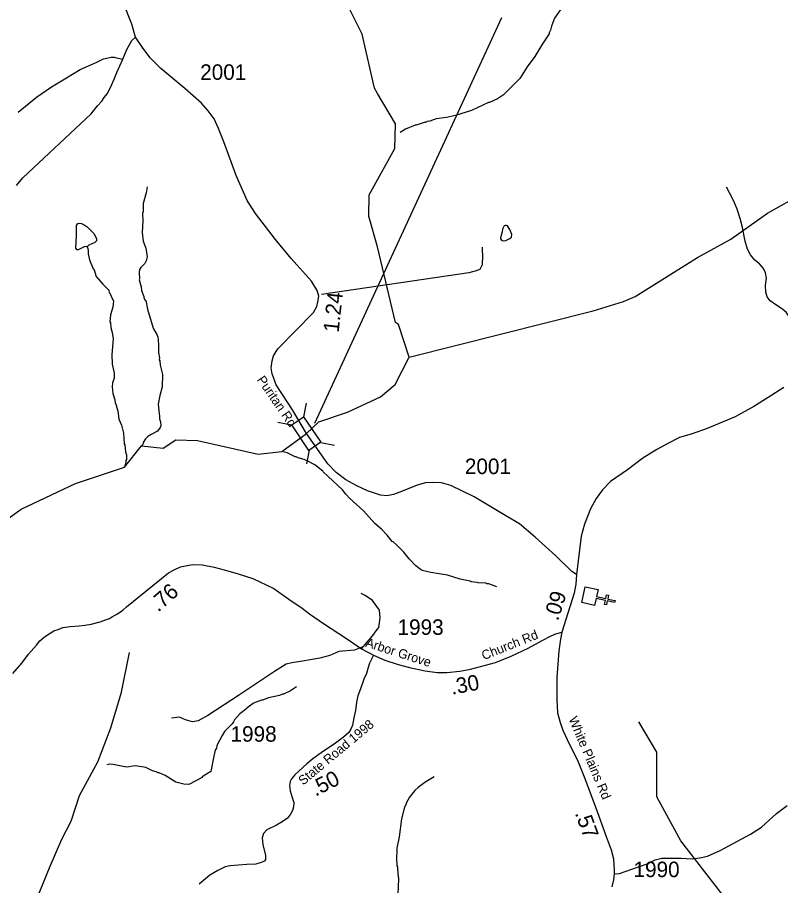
# Model space of a CAD drawing. Extents: x 1248224 to 1454986, y 825081 to 985870.
# Drawn here: x 1405202 to 1411354, y 904029 to 911027 of the extents above; entities that cross this region are included whole.
import ezdxf

# ---------------------------------------------------------------- set-up
doc = ezdxf.new("R2010")
doc.units = 0
for name, color, linetype in [('Exist Cultural Church CELL', 7, 'Continuous'), ('Exist Hydrographic Creek Single Shore', 7, 'Continuous'), ('Exist Hydrographic Misc Water Feature', 7, 'Continuous'), ('Exist Road Non-System Type 51', 7, 'Continuous'), ('Exist Road Secondary Mileage Hundredths English Label', 7, 'Continuous'), ('Exist Road Secondary Structure Standard Bridge CELL', 7, 'Continuous'), ('Exist Road Secondary Structure Standard Bridge Number Label', 7, 'Continuous'), ('Exist Road Secondary Type 41 Attributed', 7, 'Continuous'), ('Exist Road Secondary Type 51 Attributed', 7, 'Continuous'), ('Exist Road Secondary Type 51 Label', 7, 'Continuous'), ('Exist Road Secondary Type 51 Number Label', 7, 'Continuous')]:
    doc.layers.add(name, color=color, linetype=linetype)

msp = doc.modelspace()

# ---------------------------------------------------------------- linework, layer by layer
at = {"layer": 'Exist Cultural Church CELL'}
msp.add_lwpolyline([(1409882.8, 906414.7), (1409870.5, 906359.1), (1409944.8, 906342.4), (1409951.8, 906373.6), (1409967.4, 906370.1), (1409960.3, 906338.9), (1410019, 906325.7), (1410015.5, 906310.1), (1409956.8, 906323.3), (1409949.8, 906292), (1409934.2, 906295.5), (1409941.2, 906326.8), (1409867, 906343.4), (1409854.2, 906287.2), (1409750.3, 906310.5), (1409779, 906438)], close=True, dxfattribs=at)
at = {"layer": 'Exist Hydrographic Creek Single Shore'}
for points in [[(1410180.2, 908777.5), (1410683.2, 909092.5), (1410953.2, 909238.1), (1411249.2, 909448.7), (1411535.3, 909610.4)], [(1408360.1, 908288.9), (1409844.3, 908661.2), (1410087.8, 908736.1), (1410180.2, 908777.5)], [(1407532.7, 907674), (1407631.4, 907767.5), (1407862.8, 907843.5), (1408129.2, 907968.6), (1408247.2, 908067.9), (1408360.1, 908288.9)], [(1403585.1, 906479.1), (1403638.3, 906528.3), (1403672.4, 906590.5), (1403730.6, 906629.7), (1403733.6, 906673.9), (1403712.5, 906694.9), (1403729.6, 906713), (1403796.8, 906721), (1403891.1, 906721), (1403966.1, 906670.3), (1404065, 906612.5), (1404307.1, 906623.9), (1404878.1, 906809.5), (1405233.1, 907061.7), (1405671.1, 907269.6), (1406065.5, 907401.1), (1406203, 907572.8), (1406377.1, 907554.1), (1406479.1, 907621), (1406654.1, 907617.5), (1407143.2, 907505.8), (1407333, 907529), (1407532.7, 907674)]]:
    msp.add_lwpolyline(points, dxfattribs=at)
at = {"layer": 'Exist Hydrographic Misc Water Feature'}
for points in [[(1408105.5, 910411.9), (1408080.1, 910454.7), (1407981.1, 910890.1), (1407885.1, 911085.7), (1407697.1, 911279.9), (1407709.1, 911447.1), (1407884.1, 911834.3), (1407922.2, 912050.1), (1407926.2, 912650.8), (1407896.1, 912845.2), (1407916.1, 912992.6), (1408132.1, 913365.8), (1408320.2, 913578.6), (1408358.9, 913810.7)], [(1409620.7, 911145.8), (1409531, 911020.4), (1409506.6, 910956.4), (1409500, 910924.6), (1409487.5, 910900.8), (1409487.2, 910892.8), (1409429.3, 910806.2), (1409373.2, 910711.5), (1409311.5, 910628.9), (1409251.4, 910534.3), (1409120.5, 910403.3), (1409071.8, 910370.4), (1409007.1, 910339.8), (1408999.1, 910340), (1408861.7, 910275), (1408734.5, 910236.2), (1408660.5, 910219.5), (1408576.3, 910209.4), (1408527.8, 910190.5), (1408503.8, 910187), (1408487.6, 910179.3), (1408479.6, 910179.6), (1408415.1, 910157), (1408407.1, 910157.2), (1408330.4, 910124.9), (1408287.5, 910099.9)], [(1408036.3, 909414.2), (1408034.2, 909421.6), (1408037.2, 909595.5), (1408245.2, 909968.9), (1408249.2, 910169), (1408105.5, 910411.9)], [(1406248, 909661.1), (1406239, 909613.3), (1406215.1, 909525.9), (1406215.7, 909462), (1406211.4, 909446.1), (1406212.1, 909386.1), (1406207, 909293.9), (1406214.9, 909222.2), (1406237.3, 909165.7), (1406247.8, 909097.5), (1406239.1, 909065.7), (1406228.6, 909041.9), (1406196, 909010.7), (1406185.6, 908994.9), (1406183, 908971), (1406185.9, 908918.9), (1406183.8, 908911), (1406198.5, 908854.7), (1406201.9, 908826.6), (1406220.9, 908778.2), (1406220.7, 908770.2), (1406232.1, 908746), (1406236.1, 908745.9), (1406251, 908673.7), (1406295.3, 908520.8), (1406299.6, 908517.5), (1406328, 908464.1), (1406333.6, 908448), (1406337.3, 908431.9), (1406340.2, 908379.9), (1406339.1, 908325.9), (1406346.2, 908283.7), (1406345.7, 908267.9), (1406349.6, 908259.8), (1406352.8, 908223.7), (1406371.2, 908147.3), (1406369, 908049.5), (1406351.5, 907979.9), (1406338, 907908.2), (1406344.3, 907830.1), (1406348, 907816), (1406347.4, 907792), (1406354.9, 907767.9), (1406358.3, 907735.8), (1406353.8, 907720), (1406331.2, 907690.5), (1406274.6, 907661.7), (1406250.3, 907646.3), (1406233.9, 907630.7), (1406215.2, 907599.1), (1406212.9, 907583.2), (1406203, 907572.8)], [(1405763.5, 909178.1), (1405757.6, 909180.2), (1405741.5, 909176.6), (1405693, 909153.7), (1405685, 909153.9), (1405673.3, 909166.1), (1405677.4, 909265.9), (1405677.3, 909349.9), (1405687.5, 909363.7), (1405697.6, 909367.4), (1405717.6, 909365), (1405741.4, 909354.5), (1405765, 909338), (1405819.8, 909280.8), (1405839, 909242.4), (1405838.6, 909226.5), (1405826.2, 909212.7), (1405777.9, 909191.8), (1405763.5, 909178.1)], [(1408360.1, 908288.9), (1408274.1, 908550), (1408250.1, 908566.9), (1408104.1, 909177.3), (1408036.3, 909414.2)], [(1409107.6, 909227.8), (1409123, 909226), (1409139.1, 909229.5), (1409171.4, 909244.8), (1409185.6, 909256.5), (1409188.1, 909276.5), (1409171, 909316.8), (1409151.6, 909347.2), (1409145.6, 909349.3), (1409133.6, 909349.6), (1409125.5, 909345.8), (1409111, 909320.2), (1409108.5, 909298.2), (1409095.5, 909250.6), (1409095.3, 909242.6), (1409107.6, 909227.8)], [(1405763.5, 909178.1), (1405769.2, 909164), (1405772.7, 909143.9), (1405772.3, 909122), (1405783.2, 909071.8), (1405813.6, 908999.1), (1405817.6, 908999.1), (1405836.3, 908938.7), (1405890.2, 908877.1), (1405941.8, 908824.4), (1405940.4, 908819.5), (1405976, 908739.7), (1405970.9, 908691.8), (1405953.6, 908628.2), (1405948.4, 908572.4), (1405952.1, 908564.4), (1405955.4, 908528.3), (1405966.5, 908488.1), (1405973.4, 908435.9), (1405962.6, 908308.2), (1405965, 908232.3), (1405983.4, 908159.9), (1405982.5, 908119.9), (1405969.7, 908080.2), (1405965, 908048.3), (1405971.8, 907996.3), (1405986.7, 907944), (1405990.2, 907919.9), (1406001.7, 907895.6), (1406001.5, 907887.7), (1406012.7, 907855.4), (1406019.7, 907787.3), (1406042.3, 907738.8), (1406056.8, 907674.5), (1406063, 907590.5), (1406066.9, 907582.4), (1406073.6, 907526.3), (1406081.1, 907502.1), (1406080.2, 907462.2), (1406076.1, 907454.2), (1406075.7, 907438.3), (1406065.5, 907401.1)], [(1409066.3, 906436.8), (1409002.8, 906462.3), (1408986.8, 906462.6), (1408978.9, 906466.8), (1408914.9, 906468.2), (1408907.1, 906472.3), (1408859.2, 906477.4), (1408851.2, 906481.5), (1408771.6, 906499.4), (1408668.3, 906531.6), (1408534.7, 906552.5), (1408465.1, 906570), (1408449.3, 906578.4), (1408413.9, 906605.2), (1408359.1, 906662.3), (1408316.2, 906715.3), (1408261.4, 906772.4), (1408230.1, 906801.1), (1408222.2, 906803.3), (1408182.6, 906853.3), (1408136.3, 906901.1), (1408084.3, 906948.5), (1407991.5, 907050.3), (1407877.7, 907150.6), (1407848.4, 907183.3), (1407823.1, 907219.8), (1407666.3, 907363.2), (1407664, 907368.9), (1407599.5, 907420.7), (1407544.2, 907449.9), (1407512.4, 907462.5), (1407464.7, 907475.6), (1407448.8, 907483.9), (1407440.8, 907484.1), (1407377.6, 907517.5), (1407333, 907529)], [(1405109.2, 903281.5), (1405160.1, 903449.3), (1405357.6, 903923.7), (1405467.6, 904186.6), (1405560.1, 904402.7), (1405636, 904549.7), (1405704, 904755.2), (1405850.7, 905027.8), (1405955.4, 905301.4), (1406039.9, 905586.9), (1406106.1, 905907.4)], [(1407452.5, 905631), (1407403.8, 905598.1), (1407347.2, 905571.3), (1407339.2, 905571.5), (1407315, 905560), (1407226.5, 905542), (1407178.2, 905523.1), (1407170.2, 905523.2), (1407105.7, 905500.7), (1407103.2, 905496.5), (1407052.9, 905461.9), (1407050.3, 905456.4), (1406996.2, 905412.5), (1406950.7, 905364.2), (1406944.4, 905348.3), (1406932, 905332.6), (1406872.6, 905270), (1406851.9, 905238.5), (1406810.2, 905159.5), (1406805.7, 905135.6), (1406797.4, 905119.8), (1406784.4, 905072.1), (1406761.6, 904948.7), (1406692.7, 904906.2), (1406690.2, 904900.7), (1406583.4, 904844.6), (1406543.4, 904845.5), (1406479.7, 904863), (1406392.9, 904916.8), (1406345.3, 904937.8), (1406337.3, 904938), (1406321.6, 904946.3), (1406289.8, 904955), (1406238.3, 904980.1), (1406154.5, 904994), (1406082.4, 904983.6), (1405974.8, 905006), (1405942.8, 905006.7), (1405922.7, 905003.1)], [(1411363.2, 901623.2), (1411278.2, 901976.1), (1411311.3, 903236.1), (1411248.3, 903437.6), (1411111.2, 903663.7), (1410550.2, 904390.6), (1410356.2, 904745.9), (1410355.2, 905103.7), (1410210.2, 905349.5)], [(1408560.9, 904906.9), (1408494.1, 904866.4), (1408435.1, 904823.8), (1408404.5, 904796.4), (1408361.3, 904741.5), (1408336.3, 904694), (1408336.1, 904686), (1408323.6, 904662.3), (1408297.5, 904567), (1408279.3, 904422.1), (1408260.4, 904332), (1408258.2, 904228), (1408261.8, 904212), (1408261.2, 904188), (1408265.1, 904179.9), (1408267.8, 904119.9), (1408271.6, 904111.9), (1408274.9, 904079.8), (1408268.4, 903964)]]:
    msp.add_lwpolyline(points, dxfattribs=at)
at = {"layer": 'Exist Road Non-System Type 51'}
for points in [[(1405209.5, 910263.8), (1405356.1, 910384.7), (1405475.8, 910466.4), (1405583.4, 910532.3), (1405706.9, 910605.6), (1405842.3, 910666.9), (1405896.8, 910691.8), (1405933, 910700.9), (1405957.1, 910706.4), (1405981.2, 910706), (1406001.1, 910701.6), (1406051.5, 910691)], [(1411563.1, 908176.5), (1411435.5, 908593.1), (1411420.1, 908619.5), (1411398.7, 908651.7), (1411361.3, 908680.5), (1411315.6, 908709.4), (1411270.2, 908742.4), (1411244.9, 908774.9), (1411235.6, 908811.1), (1411232.7, 908865.2), (1411239.9, 908925.1), (1411230.7, 908967.3), (1411215.4, 909001.6), (1411184, 909040.3), (1411146.6, 909071.1), (1411111.4, 909111.8), (1411086.3, 909158.1), (1411067.6, 909222.5), (1411045.8, 909333), (1411029, 909405.4), (1411004.5, 909480), (1410975.8, 909544.6), (1410940.9, 909611.3), (1410917.9, 909657.8)], [(1408947.3, 909173.6), (1408951.5, 909083.4), (1408948.9, 909053.5), (1408948.4, 909031.5), (1408940.1, 909015.6), (1408929.7, 908995.8), (1408913.5, 908988.1), (1408891.4, 908980.6), (1408869.2, 908975), (1408841.1, 908967.6), (1407654.6, 908794.1)], [(1407975.1, 905937.2), (1408065.7, 906043.8), (1408102.9, 906093.1), (1408115.1, 906110.1), (1408119.8, 906146), (1408126.9, 906189.9), (1408119.8, 906249.6), (1408065.5, 906327.6), (1408006.2, 906367.4), (1407973.5, 906383.8)], [(1407985.1, 905954.8), (1407918.7, 905927.4), (1407793.6, 905915.7), (1407719.3, 905884.4), (1407641.1, 905860.9), (1407562.9, 905849.2), (1407500.4, 905837.4), (1407414.4, 905825.7), (1407367.5, 905813.9), (1407273.6, 905755.3), (1406992.2, 905567.5), (1406738.1, 905399.3), (1406659.9, 905356.2), (1406613, 905348.4), (1406558.3, 905364.1), (1406507.5, 905387.5), (1406444.9, 905379.7)], [(1410012.9, 904123.4), (1410055.3, 904127.9), (1410209.3, 904181.5), (1410285.2, 904208.3), (1410343.2, 904237.3), (1410396.8, 904250.7), (1410466, 904250.7), (1410550.8, 904250.7), (1410640.1, 904246.2), (1410702.6, 904252.9), (1410765.1, 904266.3), (1410867.7, 904313.2), (1411111, 904442.8), (1411200.3, 904500.9), (1411320.8, 904610.3), (1411407.9, 904675.1)]]:
    msp.add_lwpolyline(points, dxfattribs=at)
at = {"layer": 'Exist Road Secondary Structure Standard Bridge CELL'}
for p, q in [((1407530.6, 907918.5), (1407508.9, 907807.4)), ((1407301.8, 907764.3), (1407412.9, 907742.7)), ((1407647, 907601.6), (1407758.1, 907579.9)), ((1407553.2, 907538.3), (1407531.5, 907427.2))]:
    msp.add_line(p, q, dxfattribs=at)
msp.add_lwpolyline([(1407508.9, 907807.4), (1407647.5, 907601.9), (1407551.5, 907537.1), (1407412.9, 907742.7)], close=True, dxfattribs=at)
at = {"layer": 'Exist Road Secondary Structure Standard Bridge Number Label'}
msp.add_line((1407600.1, 907757.3), (1409105.8, 911025.5), dxfattribs=at)
at = {"layer": 'Exist Road Secondary Type 41 Attributed'}
msp.add_lwpolyline([(1408071.5, 905885.4), (1408041, 905821.3), (1408029.7, 905787.4), (1408016.8, 905737.3), (1407995.8, 905692), (1407966.7, 905614.4), (1407947.4, 905557.9), (1407936.1, 905507.8), (1407928, 905441.5), (1407915.1, 905380.1), (1407903.8, 905321.8), (1407890.9, 905289.5), (1407874.8, 905263.7), (1407831.2, 905224.9), (1407766.6, 905176.4), (1407650.4, 905098.8), (1407584.2, 905052), (1407534.1, 905010), (1407438.9, 904921.1), (1407411.4, 904888.8), (1407400.1, 904869.4), (1407395.3, 904837.1), (1407400.1, 904791.8), (1407417.9, 904740.1), (1407430.8, 904699.7), (1407427.8, 904664.9), (1407419.7, 904635.8), (1407403.5, 904605.1), (1407378.5, 904573.5), (1407336.5, 904544.4), (1407289.7, 904516.9), (1407213.8, 904478.1), (1407184.7, 904449), (1407175, 904413.5), (1407181.5, 904360.2), (1407202.5, 904271.3), (1407202.5, 904240.6), (1407194.4, 904226.1), (1407167, 904214.7), (1407123.4, 904201.8), (1407052.3, 904198.6), (1406918.3, 904187.3), (1406876.4, 904180.8), (1406818.2, 904151.7), (1406753.7, 904114.6), (1406668.1, 904040.2)], dxfattribs=at)
at = {"layer": 'Exist Road Secondary Type 51 Attributed'}
for points in [[(1406153.1, 910867.6), (1406124.8, 910973), (1406056.3, 911140.4), (1405987.8, 911328.3), (1405922.8, 911512.9), (1405816.5, 911765), (1405704.3, 912077.9), (1405616.9, 912288.8)], [(1405194.8, 909671.9), (1405246.7, 909732.6), (1405797.1, 910248.4), (1405847, 910314.6), (1405883.8, 910351.9), (1405902.4, 910381.5), (1405925, 910410.9), (1405953.5, 910460.7), (1405981.9, 910529.4), (1406002.7, 910581.5), (1406051.5, 910691), (1406084.6, 910766.7), (1406124.8, 910840.1), (1406153.1, 910867.6)], [(1407532.7, 907674), (1407420.4, 907864.5), (1407287.4, 908066.4), (1407254.6, 908152.5), (1407248.3, 908201), (1407254.6, 908257.3), (1407267.1, 908298), (1407300, 908354.4), (1407445.1, 908501.8), (1407589, 908648.9), (1407615.5, 908697.4), (1407624.9, 908735), (1407631.2, 908778.8), (1407617.1, 908824.2), (1407571.8, 908899.3), (1407408.1, 909082.9), (1407283, 909236.3), (1407120.4, 909446), (1407053.4, 909550), (1406965.8, 909753.4), (1406865.8, 910023.5), (1406822.1, 910129.9), (1406789.2, 910208.2), (1406740.7, 910273.9), (1406686, 910334.9), (1406552, 910453), (1406358.1, 910614.2), (1406273.6, 910700.3), (1406209.5, 910783.2), (1406153.1, 910867.6)], [(1411378.9, 908044.5), (1411254.2, 907962.9), (1411138.7, 907890.3), (1410986.8, 907806.4), (1410761, 907712.2), (1410640.9, 907671.4), (1410540, 907639.3), (1410450, 907596.2), (1410356.1, 907543.4), (1410244.3, 907474), (1410119.6, 907378.8), (1409983.7, 907285.8), (1409917.9, 907217.7), (1409868.1, 907149.7), (1409822.7, 907065.7), (1409773.6, 906942.9), (1409747.2, 906846.3), (1409709.4, 906537.7)], [(1409709.4, 906537.7), (1409671.4, 906560.7), (1409541.6, 906685.9), (1409376.4, 906836.9), (1409249.7, 906944.9), (1409138.7, 907010.6), (1408882.9, 907162), (1408695.2, 907252.8), (1408620.1, 907276.3), (1408545.1, 907277.8), (1408490.4, 907274.7), (1408423.1, 907257.5), (1408298.7, 907204.3), (1408233, 907180.8), (1408179.9, 907169.9), (1408129.8, 907174.6), (1408025, 907210.6), (1407937.5, 907251.3), (1407848.3, 907299.8), (1407771.7, 907359.3), (1407704.7, 907427.1), (1407532.7, 907674)], [(1405166.2, 905737.9), (1405238.3, 905822.6), (1405290.9, 905895.3), (1405355.8, 905966.4), (1405382.4, 906001.1), (1405419.1, 906030.3), (1405437.3, 906045.5), (1405495.2, 906082.2), (1405531.1, 906094.4), (1405569.4, 906109.6), (1405626.3, 906117.7), (1405699.6, 906123.5), (1405745.6, 906128.1), (1405797.6, 906134.9), (1405869, 906153.8), (1405911.1, 906170.6), (1405943.3, 906182), (1405961.2, 906191.7), (1406008.1, 906218.7), (1406052.7, 906249.8), (1406081.3, 906275.3), (1406295.1, 906446.9), (1406362.3, 906505.5), (1406421.2, 906550.4), (1406465.8, 906575.3), (1406516.3, 906598.3), (1406570.5, 906609.2), (1406616.7, 906616.3), (1406690.7, 906614.8), (1406788.6, 906594.6), (1406867.7, 906575.1), (1406973.2, 906544.1), (1407098.9, 906503.9), (1407268.8, 906423.4), (1407390.4, 906338.4), (1407496.7, 906266.2), (1407557.1, 906218.5), (1407669.6, 906142.2), (1407791.9, 906061.5), (1407878.8, 906003.7), (1407906.4, 905985.2), (1407975.1, 905937.2), (1408071.5, 905885.4)], [(1409709.4, 906537.7), (1409703.6, 906457.3), (1409690.8, 906385.3), (1409591.6, 906071.5)], [(1408071.5, 905885.4), (1408163.5, 905846.6), (1408270, 905811), (1408362.1, 905786.8), (1408489.6, 905759.3), (1408584.9, 905748), (1408664, 905746.4), (1408768.1, 905756.1), (1408853.6, 905772.3), (1409057.1, 905827.2), (1409181.4, 905877.3), (1409320.2, 905943.6), (1409432.7, 906004.7), (1409503.8, 906043.5), (1409540.9, 906059.6), (1409591.6, 906071.5)], [(1409591.6, 906071.5), (1409579.4, 906015.4), (1409566.6, 905922.6), (1409550.2, 905705.8), (1409550.2, 905524.3), (1409555.9, 905420.4), (1409575.9, 905342.9), (1409599.4, 905282.6), (1409651.5, 905166.9), (1409715.8, 905039.5), (1409770, 904906.5), (1409863.5, 904656.4), (1409948.5, 904425.8), (1409988.5, 904316.3), (1410007, 904244.3), (1410012.7, 904154.2), (1410012.9, 904123.4), (1410007, 904075.3), (1409993, 904018.7)]]:
    msp.add_lwpolyline(points, dxfattribs=at)

# ---------------------------------------------------------------- texts
at = {"layer": 'Exist Road Secondary Mileage Hundredths English Label'}
for s, rotation, p in [('1.24', 83.66466, (1407791.1, 908483.2)), ('.76', 41.08924, (1406336.4, 906229.2)), ('.09', 72.45194, (1409559.8, 906156.8)), ('.30', 10.69375, (1408705, 905566.9)), ('.50', 27.14755, (1407604.9, 904745.4)), ('.57', 290.2177, (1409694, 904612.8))]:
    msp.add_text(s, height=125, rotation=rotation, dxfattribs=at).set_placement(p)
at = {"layer": 'Exist Road Secondary Type 51 Label'}
for s, rotation, p in [('Puritan Rd', 304.63269, (1407129.1, 908105.6)), ('Church Rd', 21.81535, (1408961.6, 905845)), ('Arbor Grove ', 342.16352, (1408002.7, 905956.9)), ('State Road 1998', 39.85018, (1407505.1, 904834.2)), ('White Plains Rd', 292.86099, (1409643.3, 905372.9))]:
    msp.add_text(s, height=75, rotation=rotation, dxfattribs=at).set_placement(p)
at = {"layer": 'Exist Road Secondary Type 51 Number Label'}
for s, p in [('2001', (1406675.4, 910523)), ('2001', (1408808.6, 907345.8)), ('1993', (1408266.1, 906050)), ('1998', (1406920, 905189)), ('1990', (1410168.1, 904097.2))]:
    msp.add_text(s, height=125, dxfattribs=at).set_placement(p)

doc.saveas('drawing.dxf')
